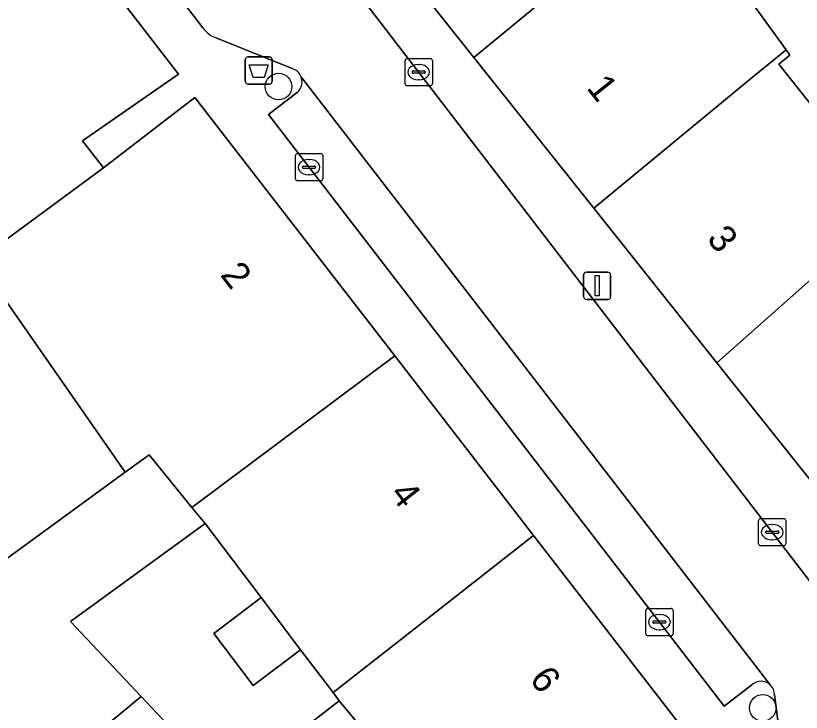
# Model space of a CAD drawing. Extents: x 160663 to 161506, y 382245 to 383291.
# Drawn here: x 160893.59 to 160922.46, y 383175.76 to 383201.37 of the extents above; entities that cross this region are included whole.
import ezdxf

# ---------------------------------------------------------------- set-up
doc = ezdxf.new("R2010")
doc.units = 0
for name, color, linetype in [('IMGEO_Afvalbak', 7, 'Continuous'), ('IMGEO_Boom', 7, 'Continuous'), ('IMGEO_Erf', 7, 'Continuous'), ('IMGEO_Kolk', 7, 'Continuous'), ('IMGEO_Lichtmast', 7, 'Continuous'), ('IMGEO_Pand', 7, 'Continuous'), ('IMGEO_Pand_nummerreeks', 7, 'Continuous'), ('IMGEO_Parkeervlak_open', 7, 'Continuous'), ('IMGEO_Rijbaan_lokaal_open', 7, 'Continuous'), ('IMGEO_Voetpad_open', 7, 'Continuous')]:
    doc.layers.add(name, color=color, linetype=linetype)

msp = doc.modelspace()

# ---------------------------------------------------------------- linework, layer by layer
at = {"layer": 'IMGEO_Afvalbak'}
for p, q in [((160902.029, 383198.953), (160902.029, 383199.753)), ((160902.029, 383199.753), (160902.029, 383198.953)), ((160902.129, 383199.853), (160902.919, 383199.853)), ((160902.919, 383199.853), (160902.129, 383199.853)), ((160903.019, 383199.753), (160903.019, 383198.953)), ((160903.019, 383198.953), (160903.019, 383199.753)), ((160902.919, 383198.853), (160902.129, 383198.853)), ((160902.129, 383198.853), (160902.919, 383198.853))]:
    msp.add_line(p, q, dxfattribs=at)
msp.add_lwpolyline([(160902.172, 383199.567), (160902.876, 383199.567), (160902.727, 383199.097), (160902.321, 383199.097), (160902.172, 383199.567)], dxfattribs=at)
for centre, start, end in [((160902.129, 383199.753), 90, 180), ((160902.129, 383199.753), 90, 180), ((160902.919, 383199.753), 0, 90), ((160902.919, 383199.753), 360, 90), ((160902.129, 383198.953), 180, 270), ((160902.129, 383198.953), 180, 270), ((160902.919, 383198.953), 270, 0), ((160902.919, 383198.953), 270, 0)]:
    msp.add_arc(centre, 0.1, start, end, dxfattribs=at)
at = {"layer": 'IMGEO_Boom'}
for centre in [(160903.254, 383198.761), (160921.045, 383175.92)]:
    msp.add_circle(centre, 0.489, dxfattribs=at)
at = {"layer": 'IMGEO_Erf'}
msp.add_lwpolyline([(160930.064, 383203.984), (160922.404, 383205.013), (160920.444, 383205.276), (160917.929, 383205.614), (160918.175, 383205.273), (160921.902, 383200.119), (160922.046, 383199.919), (160921.632, 383199.59), (160925.817, 383194.331)], dxfattribs=at)
msp.add_lwpolyline([(160902.609, 383179.979), (160900.552, 383182.694), (160895.604, 383179.096), (160898.202, 383176.337), (160901.363, 383172.979), (160905.483, 383176.184), (160905.257, 383176.482), (160904.065, 383178.056), (160902.325, 383176.738), (160900.869, 383178.661)], close=True, dxfattribs=at)
at = {"layer": 'IMGEO_Kolk'}
for p, q in [((160907.903, 383198.867), (160907.903, 383199.719)), ((160907.978, 383199.793), (160908.83, 383199.793)), ((160908.904, 383199.719), (160908.904, 383198.867)), ((160908.391, 383199.573), (160908.416, 383199.573)), ((160908.162, 383199.287), (160908.162, 383199.299)), ((160908.6, 383199.25), (160908.202, 383199.25)), ((160908.205, 383199.336), (160908.603, 383199.336)), ((160908.646, 383199.299), (160908.646, 383199.287)), ((160908.414, 383199.013), (160908.389, 383199.013)), ((160908.83, 383198.793), (160907.978, 383198.793)), ((160903.948, 383196.298), (160904.8, 383196.298)), ((160903.873, 383195.372), (160903.873, 383196.224)), ((160904.361, 383196.078), (160904.386, 383196.078)), ((160904.874, 383196.224), (160904.874, 383195.372)), ((160904.132, 383195.792), (160904.132, 383195.804)), ((160904.57, 383195.755), (160904.172, 383195.755)), ((160904.175, 383195.841), (160904.573, 383195.841)), ((160904.616, 383195.804), (160904.616, 383195.792)), ((160904.384, 383195.518), (160904.359, 383195.518)), ((160904.8, 383195.298), (160903.948, 383195.298)), ((160920.893, 383181.955), (160920.893, 383182.807)), ((160920.968, 383182.881), (160921.82, 383182.881)), ((160921.894, 383182.807), (160921.894, 383181.955)), ((160921.152, 383182.375), (160921.152, 383182.387)), ((160921.195, 383182.424), (160921.593, 383182.424)), ((160921.381, 383182.661), (160921.406, 383182.661)), ((160921.636, 383182.387), (160921.636, 383182.375)), ((160921.59, 383182.338), (160921.192, 383182.338)), ((160921.404, 383182.101), (160921.379, 383182.101)), ((160921.82, 383181.881), (160920.968, 383181.881)), ((160916.748, 383178.65), (160916.748, 383179.502)), ((160916.823, 383179.576), (160917.675, 383179.576)), ((160917.749, 383179.502), (160917.749, 383178.65)), ((160917.236, 383179.356), (160917.261, 383179.356)), ((160917.007, 383179.07), (160917.007, 383179.082)), ((160917.445, 383179.033), (160917.047, 383179.033)), ((160917.05, 383179.119), (160917.448, 383179.119)), ((160917.491, 383179.082), (160917.491, 383179.07)), ((160917.259, 383178.796), (160917.234, 383178.796)), ((160917.675, 383178.576), (160916.823, 383178.576))]:
    msp.add_line(p, q, dxfattribs=at)
for points in [[(160907.903, 383198.867), (160907.903, 383199.719)], [(160907.978, 383199.793), (160908.83, 383199.793)], [(160908.904, 383199.719), (160908.904, 383198.867)], [(160908.83, 383198.793), (160907.978, 383198.793)], [(160903.948, 383196.298), (160904.8, 383196.298)], [(160903.873, 383195.372), (160903.873, 383196.224)], [(160904.874, 383196.224), (160904.874, 383195.372)], [(160904.8, 383195.298), (160903.948, 383195.298)], [(160920.893, 383181.955), (160920.893, 383182.807)], [(160920.968, 383182.881), (160921.82, 383182.881)], [(160921.894, 383182.807), (160921.894, 383181.955)], [(160921.82, 383181.881), (160920.968, 383181.881)], [(160916.748, 383178.65), (160916.748, 383179.502)], [(160916.823, 383179.576), (160917.675, 383179.576)], [(160917.749, 383179.502), (160917.749, 383178.65)], [(160917.675, 383178.576), (160916.823, 383178.576)]]:
    msp.add_lwpolyline(points, dxfattribs=at)
for centre, radius, start, end in [((160907.98, 383199.717), 0.0765, 91.552, 178.448), ((160907.98, 383199.717), 0.0765, 91.552, 178.448), ((160908.828, 383199.717), 0.0765, 1.552, 88.448), ((160908.828, 383199.717), 0.0765, 1.552, 88.448), ((160908.202, 383199.296), 0.0403, 85.8775, 175.7526), ((160908.199, 383199.286), 0.0366, 178.938, 274.7102), ((160908.603, 383199.293), 0.043, 264.8664, 352.4533), ((160908.607, 383199.298), 0.0386, 1.7309, 96.639), ((160907.98, 383198.869), 0.0765, 181.552, 268.448), ((160907.98, 383198.869), 0.0765, 181.552, 268.448), ((160908.828, 383198.869), 0.0765, 271.552, 358.448), ((160908.828, 383198.869), 0.0765, 271.552, 358.448), ((160903.95, 383196.222), 0.0765, 91.552, 178.448), ((160903.95, 383196.222), 0.0765, 91.552, 178.448), ((160904.798, 383196.222), 0.0765, 1.552, 88.448), ((160904.798, 383196.222), 0.0765, 1.552, 88.448), ((160904.172, 383195.801), 0.0403, 85.8775, 175.7526), ((160904.169, 383195.791), 0.0366, 178.938, 274.7102), ((160904.573, 383195.798), 0.043, 264.8664, 352.4533), ((160904.577, 383195.803), 0.0386, 1.7309, 96.639), ((160903.95, 383195.374), 0.0765, 181.552, 268.448), ((160903.95, 383195.374), 0.0765, 181.552, 268.448), ((160904.798, 383195.374), 0.0765, 271.552, 358.448), ((160904.798, 383195.374), 0.0765, 271.552, 358.448), ((160920.97, 383182.805), 0.0765, 91.552, 178.448), ((160920.97, 383182.805), 0.0765, 91.552, 178.448), ((160921.818, 383182.805), 0.0765, 1.552, 88.448), ((160921.818, 383182.805), 0.0765, 1.552, 88.448), ((160921.192, 383182.384), 0.0403, 85.8775, 175.7526), ((160921.597, 383182.386), 0.0386, 1.7309, 96.639), ((160921.189, 383182.374), 0.0366, 178.938, 274.7102), ((160921.593, 383182.381), 0.043, 264.8664, 352.4533), ((160920.97, 383181.957), 0.0765, 181.552, 268.448), ((160920.97, 383181.957), 0.0765, 181.552, 268.448), ((160921.818, 383181.957), 0.0765, 271.552, 358.448), ((160921.818, 383181.957), 0.0765, 271.552, 358.448), ((160916.825, 383179.5), 0.0765, 91.552, 178.448), ((160916.825, 383179.5), 0.0765, 91.552, 178.448), ((160917.673, 383179.5), 0.0765, 1.552, 88.448), ((160917.673, 383179.5), 0.0765, 1.552, 88.448), ((160917.047, 383179.079), 0.0403, 85.8775, 175.7526), ((160917.044, 383179.069), 0.0366, 178.938, 274.7102), ((160917.448, 383179.076), 0.043, 264.8664, 352.4533), ((160917.452, 383179.081), 0.0386, 1.7309, 96.639), ((160916.825, 383178.652), 0.0765, 181.552, 268.448), ((160916.825, 383178.652), 0.0765, 181.552, 268.448), ((160917.673, 383178.652), 0.0765, 271.552, 358.448), ((160917.673, 383178.652), 0.0765, 271.552, 358.448)]:
    msp.add_arc(centre, radius, start, end, dxfattribs=at)
for centre, major_axis, ratio, start_param, end_param in [((160908.39, 383199.293), (-0.387, 0.002), 0.722429, 4.712389, 7.853982), ((160908.415, 383199.293), (-0.39, 0.002), 0.717154, 1.570796, 4.712389), ((160904.36, 383195.798), (-0.387, 0.002), 0.722429, 4.712389, 7.853982), ((160904.385, 383195.798), (-0.39, 0.002), 0.717154, 1.570796, 4.712389), ((160921.38, 383182.381), (-0.387, 0.002), 0.722429, 4.712389, 7.853982), ((160921.405, 383182.381), (-0.39, 0.002), 0.717154, 1.570796, 4.712389), ((160917.235, 383179.076), (-0.387, 0.002), 0.722429, 4.712389, 7.853982), ((160917.26, 383179.076), (-0.39, 0.002), 0.717154, 1.570796, 4.712389)]:
    msp.add_ellipse(centre, major_axis=major_axis, ratio=ratio, start_param=start_param, end_param=end_param, dxfattribs=at)
at = {"layer": 'IMGEO_Lichtmast'}
for p, q in [((160914.564, 383191.939), (160915.354, 383191.939)), ((160915.354, 383191.939), (160914.564, 383191.939)), ((160914.464, 383191.039), (160914.464, 383191.839)), ((160914.464, 383191.839), (160914.464, 383191.039)), ((160915.454, 383191.839), (160915.454, 383191.039)), ((160915.454, 383191.039), (160915.454, 383191.839)), ((160915.354, 383190.939), (160914.564, 383190.939)), ((160914.564, 383190.939), (160915.354, 383190.939))]:
    msp.add_line(p, q, dxfattribs=at)
msp.add_lwpolyline([(160914.884, 383191.814), (160915.034, 383191.814), (160915.034, 383191.064), (160914.884, 383191.064), (160914.884, 383191.814)], dxfattribs=at)
for centre, start, end in [((160914.564, 383191.839), 90, 180), ((160914.564, 383191.839), 90, 180), ((160915.354, 383191.839), 0, 90), ((160915.354, 383191.839), 360, 90), ((160914.564, 383191.039), 180, 270), ((160914.564, 383191.039), 180, 270), ((160915.354, 383191.039), 270, 0), ((160915.354, 383191.039), 270, 0)]:
    msp.add_arc(centre, 0.1, start, end, dxfattribs=at)
at = {"layer": 'IMGEO_Pand'}
for points in [[(160916.579, 383204.9), (160914.684, 383207.522), (160912.302, 383205.933), (160903.028, 383219.134), (160898.739, 383216.109), (160898.581, 383214.72), (160910.429, 383199.83)], [(160889.652, 383209.263), (160888.171, 383208.211), (160887.98, 383208.299), (160887.197, 383207.742), (160887.313, 383207.578), (160885.954, 383206.612), (160885.866, 383206.736), (160885.37, 383206.383), (160885.466, 383206.248), (160884.081, 383205.264), (160883.863, 383205.364), (160883.376, 383205.019), (160883.48, 383204.873), (160889.315, 383196.493), (160890.202, 383195.218), (160890.456, 383194.854), (160892.187, 383192.371), (160896.82, 383195.77), (160896.047, 383196.77), (160899.581, 383199.214), (160891.955, 383209.079)], [(160921.902, 383200.119), (160918.175, 383205.273), (160917.929, 383205.614), (160917.513, 383205.67), (160916.579, 383204.9), (160910.429, 383199.83), (160914.835, 383194.293), (160920.733, 383199.155)], [(160883.48, 383204.873), (160878.762, 383201.673), (160887.573, 383188.987), (160888.878, 383187.108), (160892.975, 383181.209), (160897.615, 383184.582), (160892.187, 383192.371), (160890.456, 383194.854), (160890.202, 383195.218), (160889.315, 383196.493)], [(160925.817, 383194.331), (160921.632, 383199.59), (160922.046, 383199.919), (160921.902, 383200.119), (160920.733, 383199.155), (160914.835, 383194.293), (160919.362, 383188.603)], [(160897.615, 383184.582), (160898.501, 383185.226), (160900.069, 383183.29), (160907.52, 383188.869), (160900.178, 383198.366), (160896.82, 383195.77), (160892.187, 383192.371)], [(160925.817, 383194.331), (160919.362, 383188.603), (160923.886, 383182.917), (160927.322, 383186.55), (160929.867, 383189.241)], [(160907.52, 383188.869), (160900.069, 383183.29), (160900.552, 383182.694), (160902.609, 383179.979), (160904.065, 383178.056), (160905.257, 383176.482), (160907.798, 383178.476), (160912.627, 383182.264)], [(160895.604, 383179.096), (160900.552, 383182.694), (160900.069, 383183.29), (160898.501, 383185.226), (160897.615, 383184.582), (160892.975, 383181.209), (160888.285, 383177.799), (160887.622, 383178.754), (160883.933, 383176.163), (160889.698, 383169.308), (160898.202, 383176.337)], [(160917.871, 383175.155), (160917.904, 383175.438), (160912.627, 383182.264), (160907.798, 383178.476), (160905.257, 383176.482), (160905.483, 383176.184), (160907.08, 383174.246), (160908.159, 383172.937), (160908.801, 383172.122), (160909.638, 383171.107), (160910.656, 383169.56), (160910.813, 383169.682)], [(160902.609, 383179.979), (160900.869, 383178.661), (160902.325, 383176.738), (160904.065, 383178.056)], [(160901.363, 383172.979), (160898.202, 383176.337), (160889.698, 383169.308), (160893.165, 383165.186), (160892.847, 383164.91), (160894.252, 383163.295), (160907.08, 383174.246), (160905.483, 383176.184)]]:
    msp.add_lwpolyline(points, close=True, dxfattribs=at)
at = {"layer": 'IMGEO_Parkeervlak_open'}
for points in [[(160921.323, 383176.766), (160904.073, 383199.139)], [(160903.944, 383198.552), (160902.883, 383197.736), (160919.632, 383175.984), (160920.648, 383176.764)]]:
    msp.add_lwpolyline(points, dxfattribs=at)
for centre, radius, start, end in [((160903.605, 383198.934), 0.511, 311.5936, 23.6177), ((160920.987, 383176.414), 0.487, 46.2745, 134.0651)]:
    msp.add_arc(centre, radius, start, end, dxfattribs=at)
at = {"layer": 'IMGEO_Rijbaan_lokaal_open'}
for points in [[(160902.739, 383203.695), (160895.673, 383212.932), (160895.603, 383213.009), (160894.317, 383214.731), (160891.498, 383212.634), (160893.035, 383210.629), (160900.476, 383200.922)], [(160925.156, 383175.069), (160924.875, 383177.733), (160924.768, 383178.012), (160924.568, 383178.306), (160923.944, 383179.059), (160906.26, 383202.081)], [(160900.988, 383200.548), (160903.756, 383199.423)], [(160904.073, 383199.139), (160921.323, 383176.766)], [(160921.472, 383176.4), (160921.859, 383173.479)]]:
    msp.add_lwpolyline(points, dxfattribs=at)
for centre, radius, start, end in [((160901.261, 383201.459), 0.951, 214.3773, 253.3288), ((160903.599, 383198.929), 0.519, 23.9151, 72.3706), ((160920.983, 383176.414), 0.489, 358.3215, 45.9814)]:
    msp.add_arc(centre, radius, start, end, dxfattribs=at)
at = {"layer": 'IMGEO_Voetpad_open'}
for points in [[(160924.696, 383181.942), (160923.886, 383182.917), (160919.362, 383188.603), (160914.835, 383194.293), (160910.429, 383199.83), (160898.581, 383214.72), (160897.356, 383213.691), (160903.954, 383205.099), (160902.879, 383204.317)], [(160900.476, 383200.922), (160893.035, 383210.629), (160891.789, 383209.7), (160891.955, 383209.079), (160899.581, 383199.214), (160896.047, 383196.77), (160896.82, 383195.77), (160900.178, 383198.366), (160907.52, 383188.869), (160912.627, 383182.264), (160917.904, 383175.438)], [(160902.971, 383203.487), (160905.81, 383202.432), (160906.073, 383202.284), (160906.26, 383202.081), (160923.944, 383179.059), (160924.568, 383178.306), (160924.768, 383178.012), (160924.875, 383177.733), (160925.156, 383175.069)], [(160903.756, 383199.423), (160900.988, 383200.548)], [(160902.883, 383197.736), (160903.944, 383198.552)], [(160920.648, 383176.764), (160919.632, 383175.984), (160902.883, 383197.736)], [(160921.859, 383173.479), (160921.472, 383176.4)]]:
    msp.add_lwpolyline(points, dxfattribs=at)
for centre, radius, start, end in [((160901.261, 383201.459), 0.951, 214.3773, 253.3288), ((160903.599, 383198.929), 0.519, 23.9151, 72.3706), ((160903.605, 383198.934), 0.511, 311.5936, 23.6177), ((160920.987, 383176.414), 0.487, 46.2745, 134.0651), ((160920.983, 383176.414), 0.489, 358.3215, 45.9814)]:
    msp.add_arc(centre, radius, start, end, dxfattribs=at)

# ---------------------------------------------------------------- texts
at = {"layer": 'IMGEO_Pand_nummerreeks'}
for s, rotation, p in [('1', 308.5083, (160914.543, 383198.707)), ('3', 308.5079, (160918.958, 383193.158)), ('2', 307.7071, (160901.085, 383191.831)), ('4', 307.7119, (160907.31, 383183.778)), ('6', 306.417, (160912.446, 383176.983))]:
    msp.add_text(s, height=1, rotation=rotation, dxfattribs=at).set_placement(p)

doc.saveas('drawing.dxf')
